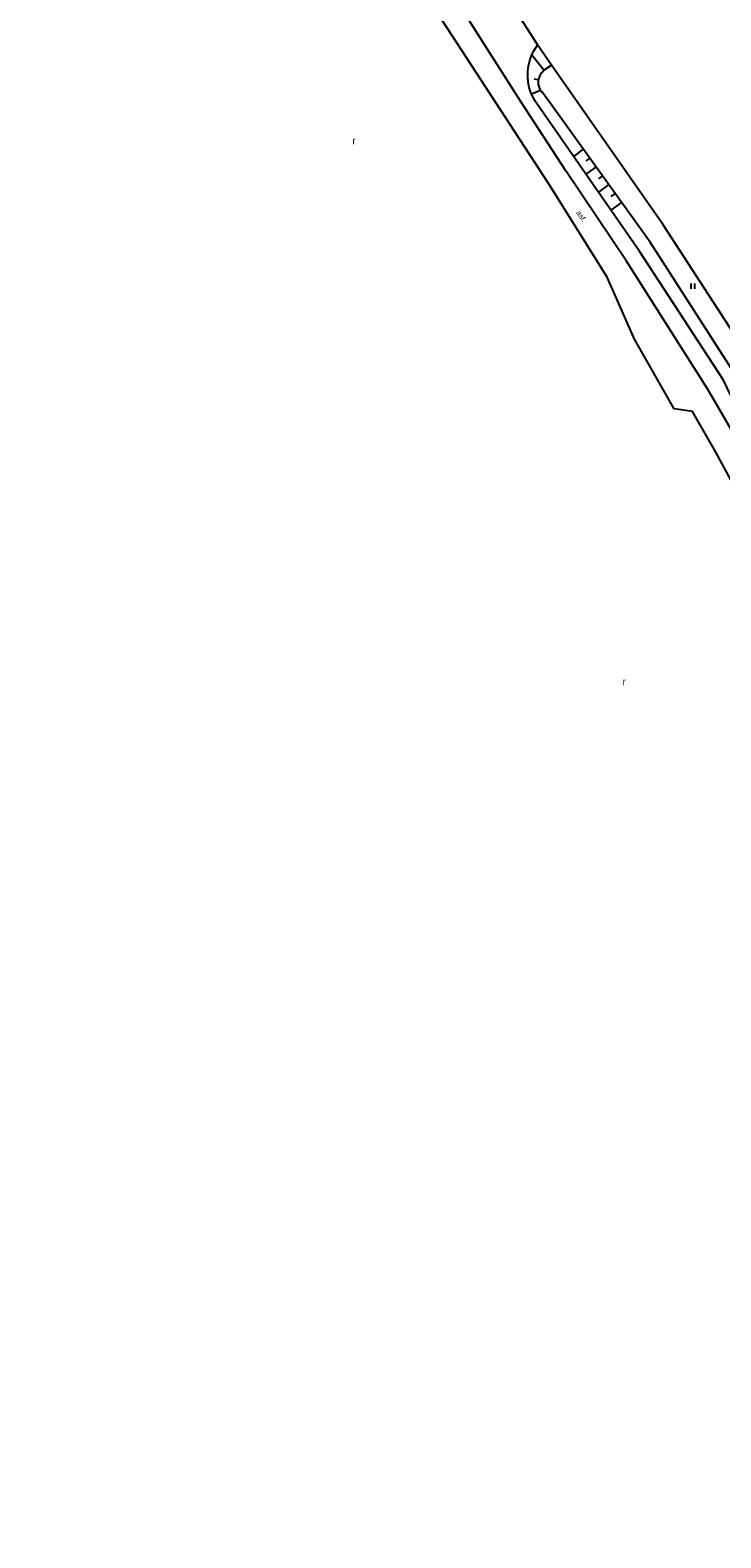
# Model space of a CAD drawing. Extents: x -577457 to -568404, y -1208466 to -1201387.
# Drawn here: x -570820.2 to -570725.2, y -1204947.3 to -1204740.1 of the extents above; entities that cross this region are included whole.
import ezdxf

# ---------------------------------------------------------------- set-up
doc = ezdxf.new("R2010")
doc.units = 0
for name, color, linetype in [('POMOC_POPIS', 7, 'Continuous'), ('ROZHRANÍ_PLOCH', 7, 'Continuous'), ('VÝŠKOPIS', 7, 'Continuous'), ('ZN_DOPLŇKOVÉ', 7, 'Continuous'), ('ZN_KULTUR', 7, 'Continuous')]:
    doc.layers.add(name, color=color, linetype=linetype)

msp = doc.modelspace()

# ---------------------------------------------------------------- linework, layer by layer
at = {"layer": 'ROZHRANÍ_PLOCH'}
for points in [[(-570666.5, -1204947.29), (-570676.57, -1204927.07), (-570691.2, -1204890.95), (-570695.38, -1204883.48), (-570706.86, -1204850.53), (-570714.92, -1204819.69), (-570720.32, -1204808.42), (-570725.93, -1204798.12), (-570729.13, -1204792.5), (-570731.65, -1204792.14), (-570737.08, -1204782.59), (-570740.87, -1204774.05), (-570748.83, -1204761.34), (-570773.6, -1204723.27), (-570782.17, -1204711.88), (-570791.75, -1204701.46), (-570803.44, -1204690.15), (-570813, -1204681.49), (-570820.15, -1204674.17)], [(-570664.37, -1204945.77), (-570674.13, -1204925.45), (-570691.11, -1204882.13), (-570702.27, -1204849.23), (-570712.23, -1204818.3), (-570717.51, -1204806.87), (-570722.86, -1204796.63), (-570727.05, -1204789.39), (-570738.18, -1204771.84), (-570746.51, -1204759.45), (-570752.76, -1204749.88), (-570760.24, -1204738.15)]]:
    msp.add_lwpolyline(points, dxfattribs=at)
at = {"layer": 'VÝŠKOPIS'}
for points in [[(-570749.57, -1204745.63), (-570751.21, -1204743.53)], [(-570750.27, -1204746.93), (-570750.86, -1204746.83)], [(-570750.01, -1204748.38), (-570751.24, -1204748.92)], [(-570744.13, -1204756.47), (-570745.48, -1204757.45)], [(-570743.25, -1204757.69), (-570743.8, -1204758.08)], [(-570742.38, -1204758.91), (-570743.77, -1204759.91)], [(-570741.5, -1204760.13), (-570742.06, -1204760.53)], [(-570740.63, -1204761.34), (-570742.05, -1204762.37)], [(-570739.75, -1204762.56), (-570740.33, -1204762.98)], [(-570738.88, -1204763.78), (-570740.33, -1204764.83)]]:
    msp.add_lwpolyline(points, dxfattribs=at)
at = {"layer": 'ZN_DOPLŇKOVÉ'}
for points in [[(-570753.04, -1204738.07), (-570750.42, -1204742.15)], [(-570702.27, -1204849.23), (-570702.09, -1204848.68), (-570710.71, -1204817.77), (-570724.87, -1204788.19), (-570736.43, -1204770.42), (-570750.67, -1204750.01), (-570751.04, -1204749.36), (-570751.34, -1204748.68), (-570751.56, -1204747.97), (-570751.7, -1204747.24), (-570751.77, -1204746.5), (-570751.76, -1204745.76), (-570751.66, -1204745.02), (-570751.49, -1204744.3), (-570751.24, -1204743.6), (-570750.92, -1204742.93), (-570750.53, -1204742.3), (-570750.42, -1204742.15)], [(-570595.45, -1204890.33), (-570657.71, -1204935.44), (-570672.53, -1204906.65), (-570688.85, -1204870.61), (-570697.87, -1204843.81), (-570707.71, -1204816.41), (-570719.49, -1204787.9), (-570733.17, -1204766.85), (-570748.48, -1204744.93), (-570750.42, -1204742.15)], [(-570707.71, -1204816.41), (-570723.36, -1204787.28), (-570734.95, -1204769.25), (-570749.47, -1204749.03), (-570750.01, -1204748.38), (-570750.28, -1204747.58), (-570750.27, -1204746.93), (-570750.08, -1204746.33), (-570749.87, -1204745.97), (-570749.57, -1204745.63), (-570748.48, -1204744.93)]]:
    msp.add_lwpolyline(points, dxfattribs=at)
at = {"layer": 'ZN_KULTUR'}
for p, q in [((-570729.32, -1204775.66), (-570729.32, -1204774.91)), ((-570728.82, -1204775.66), (-570728.82, -1204774.91))]:
    msp.add_line(p, q, dxfattribs=at)

# ---------------------------------------------------------------- texts
at = {"layer": 'POMOC_POPIS'}
msp.add_text('asf.', height=0.75, rotation=303.91, dxfattribs=at).set_placement((-570745.15, -1204765.19))
at = {"layer": 'ZN_KULTUR'}
for p in [(-570775.87, -1204755.81), (-570738.73, -1204830.12)]:
    msp.add_text('r', height=1, dxfattribs=at).set_placement(p)

doc.saveas('drawing.dxf')
